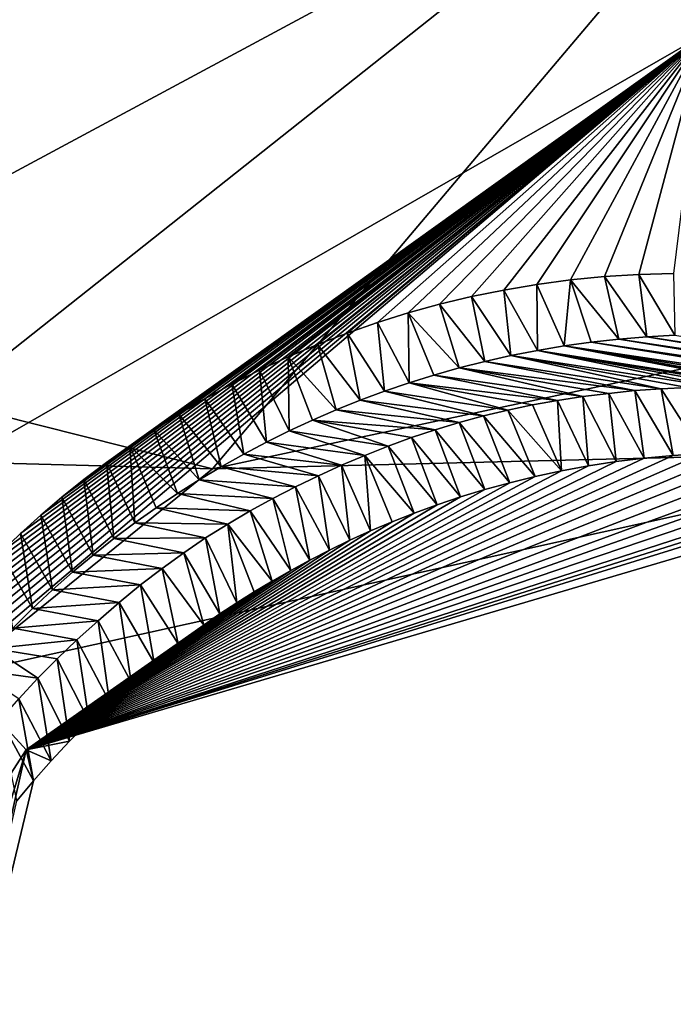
# Model space of a CAD drawing. Header units: millimetres. Extents: x -147 to 294, y -82 to 275.
# Tile 474 of 609: x 214.21 to 215.61, y 247.36 to 249.48. Entities that reach past the tile are written whole.
import ezdxf

# ---------------------------------------------------------------- set-up
doc = ezdxf.new("R2010")
doc.units = ezdxf.units.MM
doc.header["$LTSCALE"] = 67.506716
for name, color, linetype in [('1643', 7, 'CONTINUOUS'), ('1670', 7, 'CONTINUOUS'), ('3774', 7, 'CONTINUOUS'), ('3775', 7, 'CONTINUOUS'), ('3777', 7, 'CONTINUOUS'), ('3778', 7, 'CONTINUOUS'), ('3779', 7, 'CONTINUOUS'), ('499', 7, 'CONTINUOUS'), ('841', 7, 'CONTINUOUS')]:
    doc.layers.add(name, color=color, linetype=linetype)

msp = doc.modelspace()

# ---------------------------------------------------------------- linework, layer by layer
at = {"layer": '1643', "linetype": 'CONTINUOUS'}
msp.add_3dface([(215.6834, 249.9563, -5.8879), (213.0038, 248.5157, -5.9044), (207.3679, 250.6153, -5.7155), (215.6834, 249.9563, -5.8879)], dxfattribs=at)
at = {"layer": '1670', "linetype": 'CONTINUOUS'}
for points in [[(214.6212, 248.5156, -3.6353), (218.493, 253.0936, -3.5592), (205.9478, 250.702, -3.4091), (214.6212, 248.5156, -3.6353)], [(218.493, 253.0936, -3.5592), (214.6212, 248.5156, -3.6353), (216.0179, 248.8129, -3.6573), (218.493, 253.0936, -3.5592)], [(214.6212, 248.5156, -3.6353), (205.9478, 250.702, -3.4091), (197.7173, 248.9699, -3.7503), (214.6212, 248.5156, -3.6353)], [(214.0716, 248.0712, -3.65), (214.6212, 248.5156, -3.6353), (197.7173, 248.9699, -3.7503), (214.0716, 248.0712, -3.65)]]:
    msp.add_3dface(points, dxfattribs=at)
at = {"layer": '3774', "linetype": 'CONTINUOUS'}
for points in [[(216.0179, 248.8129, -3.6573), (214.6212, 248.5156, -3.6353), (216.2595, 248.5553, -3.7786), (216.0179, 248.8129, -3.6573)], [(214.6212, 248.5156, -3.6353), (214.0716, 248.0712, -3.65), (216.2595, 248.5553, -3.7786), (214.6212, 248.5156, -3.6353)], [(216.2595, 248.5553, -3.7786), (214.0716, 248.0712, -3.65), (214.2198, 247.9095, -3.7665), (216.2595, 248.5553, -3.7786)], [(216.2595, 248.5553, -3.7786), (214.2198, 247.9095, -3.7665), (216.2184, 248.5002, -4.0238), (216.2595, 248.5553, -3.7786)], [(215.8093, 248.5498, -4.0135), (214.2198, 247.9095, -3.7665), (215.7428, 248.55, -4.0121), (215.8093, 248.5498, -4.0135)], [(215.7428, 248.55, -4.0121), (214.2198, 247.9095, -3.7665), (215.6777, 248.5481, -4.0109), (215.7428, 248.55, -4.0121)], [(215.8771, 248.5473, -4.0149), (214.2198, 247.9095, -3.7665), (215.8093, 248.5498, -4.0135), (215.8771, 248.5473, -4.0149)], [(215.6777, 248.5481, -4.0109), (214.2198, 247.9095, -3.7665), (215.6141, 248.5443, -4.0098), (215.6777, 248.5481, -4.0109)], [(215.9461, 248.5425, -4.0165), (214.2198, 247.9095, -3.7665), (215.8771, 248.5473, -4.0149), (215.9461, 248.5425, -4.0165)], [(215.6141, 248.5443, -4.0098), (214.2198, 247.9095, -3.7665), (215.5519, 248.5385, -4.0088), (215.6141, 248.5443, -4.0098)], [(215.9995, 248.5372, -4.0178), (214.2198, 247.9095, -3.7665), (215.9461, 248.5425, -4.0165), (215.9995, 248.5372, -4.0178)], [(215.5519, 248.5385, -4.0088), (214.2198, 247.9095, -3.7665), (215.4911, 248.531, -4.0079), (215.5519, 248.5385, -4.0088)], [(216.0535, 248.5303, -4.0192), (214.2198, 247.9095, -3.7665), (215.9995, 248.5372, -4.0178), (216.0535, 248.5303, -4.0192)], [(215.4911, 248.531, -4.0079), (214.2198, 247.9095, -3.7665), (215.4317, 248.5218, -4.0071), (215.4911, 248.531, -4.0079)], [(216.1079, 248.5219, -4.0207), (214.2198, 247.9095, -3.7665), (216.0535, 248.5303, -4.0192), (216.1079, 248.5219, -4.0207)], [(216.1629, 248.5119, -4.0222), (214.2198, 247.9095, -3.7665), (216.1079, 248.5219, -4.0207), (216.1629, 248.5119, -4.0222)], [(215.4317, 248.5218, -4.0071), (214.2198, 247.9095, -3.7665), (215.3736, 248.511, -4.0064), (215.4317, 248.5218, -4.0071)], [(216.2184, 248.5002, -4.0238), (214.2198, 247.9095, -3.7665), (216.1629, 248.5119, -4.0222), (216.2184, 248.5002, -4.0238)], [(215.3736, 248.511, -4.0064), (214.2198, 247.9095, -3.7665), (215.317, 248.4988, -4.0058), (215.3736, 248.511, -4.0064)], [(215.317, 248.4988, -4.0058), (214.2198, 247.9095, -3.7665), (215.2619, 248.4853, -4.0053), (215.317, 248.4988, -4.0058)], [(215.2619, 248.4853, -4.0053), (214.2198, 247.9095, -3.7665), (215.2083, 248.4706, -4.0049), (215.2619, 248.4853, -4.0053)], [(215.2083, 248.4706, -4.0049), (214.2198, 247.9095, -3.7665), (215.1562, 248.4548, -4.0046), (215.2083, 248.4706, -4.0049)], [(215.1562, 248.4548, -4.0046), (214.2198, 247.9095, -3.7665), (215.1055, 248.4379, -4.0043), (215.1562, 248.4548, -4.0046)], [(215.1055, 248.4379, -4.0043), (214.2198, 247.9095, -3.7665), (215.0563, 248.4201, -4.0042), (215.1055, 248.4379, -4.0043)], [(215.0563, 248.4201, -4.0042), (214.2198, 247.9095, -3.7665), (215.0084, 248.4013, -4.0041), (215.0563, 248.4201, -4.0042)], [(215.0084, 248.4013, -4.0041), (214.2198, 247.9095, -3.7665), (214.962, 248.3816, -4.004), (215.0084, 248.4013, -4.0041)], [(214.962, 248.3816, -4.004), (214.2198, 247.9095, -3.7665), (214.917, 248.3613, -4.0041), (214.962, 248.3816, -4.004)], [(214.917, 248.3613, -4.0041), (214.2198, 247.9095, -3.7665), (214.8734, 248.3402, -4.0042), (214.917, 248.3613, -4.0041)], [(214.8734, 248.3402, -4.0042), (214.2198, 247.9095, -3.7665), (214.831, 248.3185, -4.0043), (214.8734, 248.3402, -4.0042)], [(214.831, 248.3185, -4.0043), (214.2198, 247.9095, -3.7665), (214.7898, 248.2963, -4.0045), (214.831, 248.3185, -4.0043)], [(214.7898, 248.2963, -4.0045), (214.2198, 247.9095, -3.7665), (214.7499, 248.2734, -4.0048), (214.7898, 248.2963, -4.0045)], [(214.7499, 248.2734, -4.0048), (214.2198, 247.9095, -3.7665), (214.7112, 248.2501, -4.0051), (214.7499, 248.2734, -4.0048)], [(214.7112, 248.2501, -4.0051), (214.2198, 247.9095, -3.7665), (214.6737, 248.2264, -4.0055), (214.7112, 248.2501, -4.0051)], [(214.6737, 248.2264, -4.0055), (214.2198, 247.9095, -3.7665), (214.6374, 248.2024, -4.0059), (214.6737, 248.2264, -4.0055)], [(214.6374, 248.2024, -4.0059), (214.2198, 247.9095, -3.7665), (214.6023, 248.178, -4.0063), (214.6374, 248.2024, -4.0059)], [(214.6023, 248.178, -4.0063), (214.2198, 247.9095, -3.7665), (214.5476, 248.1377, -4.0071), (214.6023, 248.178, -4.0063)], [(214.5476, 248.1377, -4.0071), (214.2198, 247.9095, -3.7665), (214.4956, 248.0967, -4.0081), (214.5476, 248.1377, -4.0071)], [(214.4956, 248.0967, -4.0081), (214.2198, 247.9095, -3.7665), (214.4463, 248.0551, -4.0091), (214.4956, 248.0967, -4.0081)], [(214.0716, 248.0712, -3.65), (213.4618, 246.7322, -3.7288), (214.2198, 247.9095, -3.7665), (214.0716, 248.0712, -3.65)], [(214.4463, 248.0551, -4.0091), (214.2198, 247.9095, -3.7665), (214.3995, 248.0131, -4.0101), (214.4463, 248.0551, -4.0091)], [(214.3995, 248.0131, -4.0101), (214.2198, 247.9095, -3.7665), (214.3551, 247.9708, -4.0113), (214.3995, 248.0131, -4.0101)], [(214.3551, 247.9708, -4.0113), (214.2198, 247.9095, -3.7665), (214.3131, 247.9283, -4.0125), (214.3551, 247.9708, -4.0113)], [(214.3131, 247.9283, -4.0125), (214.2198, 247.9095, -3.7665), (214.2733, 247.8854, -4.0137), (214.3131, 247.9283, -4.0125)], [(213.4618, 246.7322, -3.7288), (213.5635, 245.736, -3.8043), (214.2198, 247.9095, -3.7665), (213.4618, 246.7322, -3.7288)], [(213.5635, 245.736, -3.8043), (213.7478, 245.8008, -3.8744), (214.2198, 247.9095, -3.7665), (213.5635, 245.736, -3.8043)], [(214.2198, 247.9095, -3.7665), (213.7478, 245.8008, -3.8744), (214.2356, 247.8424, -4.0151), (214.2198, 247.9095, -3.7665)], [(214.2733, 247.8854, -4.0137), (214.2198, 247.9095, -3.7665), (214.2356, 247.8424, -4.0151), (214.2733, 247.8854, -4.0137)], [(214.2356, 247.8424, -4.0151), (213.7478, 245.8008, -3.8744), (214.1999, 247.7992, -4.0165), (214.2356, 247.8424, -4.0151)]]:
    msp.add_3dface(points, dxfattribs=at)
at = {"layer": '3775', "linetype": 'CONTINUOUS'}
for points in [[(215.6455, 248.6909, -4.6552), (215.6777, 248.5481, -4.0109), (215.5883, 248.6882, -4.6537), (215.6455, 248.6909, -4.6552)], [(215.4199, 248.671, -4.6498), (215.4317, 248.5218, -4.0071), (215.3652, 248.6627, -4.6487), (215.4199, 248.671, -4.6498)], [(215.4754, 248.6781, -4.6509), (215.4911, 248.531, -4.0079), (215.4199, 248.671, -4.6498), (215.4754, 248.6781, -4.6509)], [(215.4911, 248.531, -4.0079), (215.4317, 248.5218, -4.0071), (215.4199, 248.671, -4.6498), (215.4911, 248.531, -4.0079)], [(215.5316, 248.6839, -4.6522), (215.5519, 248.5385, -4.0088), (215.4754, 248.6781, -4.6509), (215.5316, 248.6839, -4.6522)], [(215.5519, 248.5385, -4.0088), (215.4911, 248.531, -4.0079), (215.4754, 248.6781, -4.6509), (215.5519, 248.5385, -4.0088)], [(215.5883, 248.6882, -4.6537), (215.6141, 248.5443, -4.0098), (215.5316, 248.6839, -4.6522), (215.5883, 248.6882, -4.6537)], [(215.6141, 248.5443, -4.0098), (215.5519, 248.5385, -4.0088), (215.5316, 248.6839, -4.6522), (215.6141, 248.5443, -4.0098)], [(215.6777, 248.5481, -4.0109), (215.6141, 248.5443, -4.0098), (215.5883, 248.6882, -4.6537), (215.6777, 248.5481, -4.0109)], [(215.3112, 248.6531, -4.6477), (215.3736, 248.511, -4.0064), (215.2579, 248.642, -4.6469), (215.3112, 248.6531, -4.6477)], [(215.3652, 248.6627, -4.6487), (215.3736, 248.511, -4.0064), (215.3112, 248.6531, -4.6477), (215.3652, 248.6627, -4.6487)], [(215.4317, 248.5218, -4.0071), (215.3736, 248.511, -4.0064), (215.3652, 248.6627, -4.6487), (215.4317, 248.5218, -4.0071)], [(215.2053, 248.6294, -4.6461), (215.2619, 248.4853, -4.0053), (215.1532, 248.6153, -4.6455), (215.2053, 248.6294, -4.6461)], [(215.2579, 248.642, -4.6469), (215.317, 248.4988, -4.0058), (215.2053, 248.6294, -4.6461), (215.2579, 248.642, -4.6469)], [(215.317, 248.4988, -4.0058), (215.2619, 248.4853, -4.0053), (215.2053, 248.6294, -4.6461), (215.317, 248.4988, -4.0058)], [(215.3736, 248.511, -4.0064), (215.317, 248.4988, -4.0058), (215.2579, 248.642, -4.6469), (215.3736, 248.511, -4.0064)], [(215.1532, 248.6153, -4.6455), (215.2083, 248.4706, -4.0049), (215.1016, 248.5998, -4.6451), (215.1532, 248.6153, -4.6455)], [(215.2619, 248.4853, -4.0053), (215.2083, 248.4706, -4.0049), (215.1532, 248.6153, -4.6455), (215.2619, 248.4853, -4.0053)], [(215.0505, 248.5828, -4.6447), (215.1055, 248.4379, -4.0043), (214.9998, 248.5643, -4.6444), (215.0505, 248.5828, -4.6447)], [(215.1016, 248.5998, -4.6451), (215.1562, 248.4548, -4.0046), (215.0505, 248.5828, -4.6447), (215.1016, 248.5998, -4.6451)], [(215.1562, 248.4548, -4.0046), (215.1055, 248.4379, -4.0043), (215.0505, 248.5828, -4.6447), (215.1562, 248.4548, -4.0046)], [(215.2083, 248.4706, -4.0049), (215.1562, 248.4548, -4.0046), (215.1016, 248.5998, -4.6451), (215.2083, 248.4706, -4.0049)], [(214.9998, 248.5643, -4.6444), (215.0563, 248.4201, -4.0042), (214.9494, 248.5444, -4.6443), (214.9998, 248.5643, -4.6444)], [(215.1055, 248.4379, -4.0043), (215.0563, 248.4201, -4.0042), (214.9998, 248.5643, -4.6444), (215.1055, 248.4379, -4.0043)], [(214.9494, 248.5444, -4.6443), (214.962, 248.3816, -4.004), (214.8993, 248.5231, -4.6442), (214.9494, 248.5444, -4.6443)], [(215.0563, 248.4201, -4.0042), (215.0084, 248.4013, -4.0041), (214.9494, 248.5444, -4.6443), (215.0563, 248.4201, -4.0042)], [(215.0084, 248.4013, -4.0041), (214.962, 248.3816, -4.004), (214.9494, 248.5444, -4.6443), (215.0084, 248.4013, -4.0041)], [(214.8993, 248.5231, -4.6442), (214.917, 248.3613, -4.0041), (214.8495, 248.5005, -4.6443), (214.8993, 248.5231, -4.6442)], [(214.962, 248.3816, -4.004), (214.917, 248.3613, -4.0041), (214.8993, 248.5231, -4.6442), (214.962, 248.3816, -4.004)], [(214.8495, 248.5005, -4.6443), (214.8734, 248.3402, -4.0042), (214.8, 248.4766, -4.6445), (214.8495, 248.5005, -4.6443)], [(214.917, 248.3613, -4.0041), (214.8734, 248.3402, -4.0042), (214.8495, 248.5005, -4.6443), (214.917, 248.3613, -4.0041)], [(214.8, 248.4766, -4.6445), (214.831, 248.3185, -4.0043), (214.751, 248.4513, -4.6448), (214.8, 248.4766, -4.6445)], [(214.8734, 248.3402, -4.0042), (214.831, 248.3185, -4.0043), (214.8, 248.4766, -4.6445), (214.8734, 248.3402, -4.0042)], [(214.751, 248.4513, -4.6448), (214.7898, 248.2963, -4.0045), (214.7024, 248.4246, -4.6452), (214.751, 248.4513, -4.6448)], [(214.831, 248.3185, -4.0043), (214.7898, 248.2963, -4.0045), (214.751, 248.4513, -4.6448), (214.831, 248.3185, -4.0043)], [(214.7024, 248.4246, -4.6452), (214.7499, 248.2734, -4.0048), (214.6542, 248.3963, -4.6457), (214.7024, 248.4246, -4.6452)], [(214.7898, 248.2963, -4.0045), (214.7499, 248.2734, -4.0048), (214.7024, 248.4246, -4.6452), (214.7898, 248.2963, -4.0045)], [(214.6542, 248.3963, -4.6457), (214.6737, 248.2264, -4.0055), (214.6065, 248.3663, -4.6464), (214.6542, 248.3963, -4.6457)], [(214.7499, 248.2734, -4.0048), (214.7112, 248.2501, -4.0051), (214.6542, 248.3963, -4.6457), (214.7499, 248.2734, -4.0048)], [(214.7112, 248.2501, -4.0051), (214.6737, 248.2264, -4.0055), (214.6542, 248.3963, -4.6457), (214.7112, 248.2501, -4.0051)], [(214.6065, 248.3663, -4.6464), (214.6374, 248.2024, -4.0059), (214.5593, 248.3345, -4.6472), (214.6065, 248.3663, -4.6464)], [(214.6737, 248.2264, -4.0055), (214.6374, 248.2024, -4.0059), (214.6065, 248.3663, -4.6464), (214.6737, 248.2264, -4.0055)], [(214.5593, 248.3345, -4.6472), (214.6023, 248.178, -4.0063), (214.5126, 248.3008, -4.6481), (214.5593, 248.3345, -4.6472)], [(214.6374, 248.2024, -4.0059), (214.6023, 248.178, -4.0063), (214.5593, 248.3345, -4.6472), (214.6374, 248.2024, -4.0059)], [(214.5126, 248.3008, -4.6481), (214.5476, 248.1377, -4.0071), (214.4664, 248.265, -4.6492), (214.5126, 248.3008, -4.6481)], [(214.6023, 248.178, -4.0063), (214.5476, 248.1377, -4.0071), (214.5126, 248.3008, -4.6481), (214.6023, 248.178, -4.0063)], [(214.4664, 248.265, -4.6492), (214.4956, 248.0967, -4.0081), (214.4204, 248.2273, -4.6505), (214.4664, 248.265, -4.6492)], [(214.5476, 248.1377, -4.0071), (214.4956, 248.0967, -4.0081), (214.4664, 248.265, -4.6492), (214.5476, 248.1377, -4.0071)], [(214.4204, 248.2273, -4.6505), (214.4463, 248.0551, -4.0091), (214.3746, 248.1878, -4.6519), (214.4204, 248.2273, -4.6505)], [(214.4956, 248.0967, -4.0081), (214.4463, 248.0551, -4.0091), (214.4204, 248.2273, -4.6505), (214.4956, 248.0967, -4.0081)], [(214.3746, 248.1878, -4.6519), (214.3995, 248.0131, -4.0101), (214.3291, 248.1465, -4.6534), (214.3746, 248.1878, -4.6519)], [(214.4463, 248.0551, -4.0091), (214.3995, 248.0131, -4.0101), (214.3746, 248.1878, -4.6519), (214.4463, 248.0551, -4.0091)], [(214.3291, 248.1465, -4.6534), (214.3551, 247.9708, -4.0113), (214.2867, 248.1059, -4.655), (214.3291, 248.1465, -4.6534)], [(214.3995, 248.0131, -4.0101), (214.3551, 247.9708, -4.0113), (214.3291, 248.1465, -4.6534), (214.3995, 248.0131, -4.0101)], [(214.2867, 248.1059, -4.655), (214.3131, 247.9283, -4.0125), (214.245, 248.0637, -4.6568), (214.2867, 248.1059, -4.655)], [(214.3551, 247.9708, -4.0113), (214.3131, 247.9283, -4.0125), (214.2867, 248.1059, -4.655), (214.3551, 247.9708, -4.0113)], [(214.245, 248.0637, -4.6568), (214.2733, 247.8854, -4.0137), (214.2041, 248.0197, -4.6587), (214.245, 248.0637, -4.6568)], [(214.3131, 247.9283, -4.0125), (214.2733, 247.8854, -4.0137), (214.245, 248.0637, -4.6568), (214.3131, 247.9283, -4.0125)], [(214.2041, 248.0197, -4.6587), (214.2356, 247.8424, -4.0151), (214.1642, 247.974, -4.6607), (214.2041, 248.0197, -4.6587)], [(214.2733, 247.8854, -4.0137), (214.2356, 247.8424, -4.0151), (214.2041, 248.0197, -4.6587), (214.2733, 247.8854, -4.0137)], [(214.2356, 247.8424, -4.0151), (214.1999, 247.7992, -4.0165), (214.1642, 247.974, -4.6607), (214.2356, 247.8424, -4.0151)]]:
    msp.add_3dface(points, dxfattribs=at)
at = {"layer": '3777', "linetype": 'CONTINUOUS'}
for points in [[(215.4378, 248.7887, -4.6433), (215.4971, 248.7952, -4.6447), (216.5831, 248.6179, -4.6891), (215.4378, 248.7887, -4.6433)], [(215.4971, 248.7952, -4.6447), (215.5572, 248.8001, -4.6461), (216.5343, 248.639, -4.6862), (215.4971, 248.7952, -4.6447)], [(216.5831, 248.6179, -4.6891), (215.4971, 248.7952, -4.6447), (216.5343, 248.639, -4.6862), (216.5831, 248.6179, -4.6891)], [(215.5572, 248.8001, -4.6461), (215.6182, 248.8034, -4.6478), (216.488, 248.6577, -4.6836), (215.5572, 248.8001, -4.6461)], [(216.5343, 248.639, -4.6862), (215.5572, 248.8001, -4.6461), (216.488, 248.6577, -4.6836), (216.5343, 248.639, -4.6862)], [(215.3793, 248.7806, -4.6421), (215.8772, 248.6843, -4.6626), (215.3216, 248.7708, -4.641), (215.3793, 248.7806, -4.6421)], [(215.3793, 248.7806, -4.6421), (215.4378, 248.7887, -4.6433), (216.6343, 248.5941, -4.6921), (215.3793, 248.7806, -4.6421)], [(215.9951, 248.6701, -4.6671), (215.9358, 248.678, -4.6648), (215.3793, 248.7806, -4.6421), (215.9951, 248.6701, -4.6671)], [(215.9951, 248.6701, -4.6671), (215.3793, 248.7806, -4.6421), (216.6879, 248.5676, -4.6955), (215.9951, 248.6701, -4.6671)], [(215.9358, 248.678, -4.6648), (215.8772, 248.6843, -4.6626), (215.3793, 248.7806, -4.6421), (215.9358, 248.678, -4.6648)], [(216.6879, 248.5676, -4.6955), (215.3793, 248.7806, -4.6421), (216.6343, 248.5941, -4.6921), (216.6879, 248.5676, -4.6955)], [(216.6343, 248.5941, -4.6921), (215.4378, 248.7887, -4.6433), (216.5831, 248.6179, -4.6891), (216.6343, 248.5941, -4.6921)], [(215.2647, 248.7595, -4.64), (215.5883, 248.6882, -4.6537), (215.2086, 248.7468, -4.6392), (215.2647, 248.7595, -4.64)], [(215.3216, 248.7708, -4.641), (215.7031, 248.692, -4.6568), (215.2647, 248.7595, -4.64), (215.3216, 248.7708, -4.641)], [(215.7031, 248.692, -4.6568), (215.6455, 248.6909, -4.6552), (215.2647, 248.7595, -4.64), (215.7031, 248.692, -4.6568)], [(215.6455, 248.6909, -4.6552), (215.5883, 248.6882, -4.6537), (215.2647, 248.7595, -4.64), (215.6455, 248.6909, -4.6552)], [(215.8772, 248.6843, -4.6626), (215.819, 248.6888, -4.6605), (215.3216, 248.7708, -4.641), (215.8772, 248.6843, -4.6626)], [(215.819, 248.6888, -4.6605), (215.761, 248.6913, -4.6586), (215.3216, 248.7708, -4.641), (215.819, 248.6888, -4.6605)], [(215.761, 248.6913, -4.6586), (215.7031, 248.692, -4.6568), (215.3216, 248.7708, -4.641), (215.761, 248.6913, -4.6586)], [(215.1532, 248.7329, -4.6385), (215.4199, 248.671, -4.6498), (215.0986, 248.7175, -4.6379), (215.1532, 248.7329, -4.6385)], [(215.2086, 248.7468, -4.6392), (215.5316, 248.6839, -4.6522), (215.1532, 248.7329, -4.6385), (215.2086, 248.7468, -4.6392)], [(215.5316, 248.6839, -4.6522), (215.4754, 248.6781, -4.6509), (215.1532, 248.7329, -4.6385), (215.5316, 248.6839, -4.6522)], [(215.4754, 248.6781, -4.6509), (215.4199, 248.671, -4.6498), (215.1532, 248.7329, -4.6385), (215.4754, 248.6781, -4.6509)], [(215.5883, 248.6882, -4.6537), (215.5316, 248.6839, -4.6522), (215.2086, 248.7468, -4.6392), (215.5883, 248.6882, -4.6537)], [(215.0986, 248.7175, -4.6379), (215.3652, 248.6627, -4.6487), (215.0449, 248.7008, -4.6374), (215.0986, 248.7175, -4.6379)], [(215.4199, 248.671, -4.6498), (215.3652, 248.6627, -4.6487), (215.0986, 248.7175, -4.6379), (215.4199, 248.671, -4.6498)], [(215.0449, 248.7008, -4.6374), (215.2579, 248.642, -4.6469), (214.9919, 248.6827, -4.6371), (215.0449, 248.7008, -4.6374)], [(215.3652, 248.6627, -4.6487), (215.3112, 248.6531, -4.6477), (215.0449, 248.7008, -4.6374), (215.3652, 248.6627, -4.6487)], [(215.3112, 248.6531, -4.6477), (215.2579, 248.642, -4.6469), (215.0449, 248.7008, -4.6374), (215.3112, 248.6531, -4.6477)], [(214.9919, 248.6827, -4.6371), (215.2053, 248.6294, -4.6461), (214.9396, 248.6632, -4.6368), (214.9919, 248.6827, -4.6371)], [(215.2579, 248.642, -4.6469), (215.2053, 248.6294, -4.6461), (214.9919, 248.6827, -4.6371), (215.2579, 248.642, -4.6469)], [(214.9396, 248.6632, -4.6368), (215.1532, 248.6153, -4.6455), (214.8879, 248.6426, -4.6367), (214.9396, 248.6632, -4.6368)], [(215.2053, 248.6294, -4.6461), (215.1532, 248.6153, -4.6455), (214.9396, 248.6632, -4.6368), (215.2053, 248.6294, -4.6461)], [(214.8879, 248.6426, -4.6367), (215.1016, 248.5998, -4.6451), (214.837, 248.6206, -4.6367), (214.8879, 248.6426, -4.6367)], [(215.1532, 248.6153, -4.6455), (215.1016, 248.5998, -4.6451), (214.8879, 248.6426, -4.6367), (215.1532, 248.6153, -4.6455)], [(214.837, 248.6206, -4.6367), (214.9998, 248.5643, -4.6444), (214.7869, 248.5974, -4.6367), (214.837, 248.6206, -4.6367)], [(215.1016, 248.5998, -4.6451), (215.0505, 248.5828, -4.6447), (214.837, 248.6206, -4.6367), (215.1016, 248.5998, -4.6451)], [(215.0505, 248.5828, -4.6447), (214.9998, 248.5643, -4.6444), (214.837, 248.6206, -4.6367), (215.0505, 248.5828, -4.6447)], [(214.7869, 248.5974, -4.6367), (214.9494, 248.5444, -4.6443), (214.7374, 248.5728, -4.637), (214.7869, 248.5974, -4.6367)], [(214.9998, 248.5643, -4.6444), (214.9494, 248.5444, -4.6443), (214.7869, 248.5974, -4.6367), (214.9998, 248.5643, -4.6444)], [(214.7374, 248.5728, -4.637), (214.8993, 248.5231, -4.6442), (214.6886, 248.547, -4.6373), (214.7374, 248.5728, -4.637)], [(214.9494, 248.5444, -4.6443), (214.8993, 248.5231, -4.6442), (214.7374, 248.5728, -4.637), (214.9494, 248.5444, -4.6443)], [(214.6886, 248.547, -4.6373), (214.8495, 248.5005, -4.6443), (214.6403, 248.5199, -4.6377), (214.6886, 248.547, -4.6373)], [(214.8993, 248.5231, -4.6442), (214.8495, 248.5005, -4.6443), (214.6886, 248.547, -4.6373), (214.8993, 248.5231, -4.6442)], [(214.6403, 248.5199, -4.6377), (214.8, 248.4766, -4.6445), (214.5928, 248.4916, -4.6382), (214.6403, 248.5199, -4.6377)], [(214.8495, 248.5005, -4.6443), (214.8, 248.4766, -4.6445), (214.6403, 248.5199, -4.6377), (214.8495, 248.5005, -4.6443)], [(214.5928, 248.4916, -4.6382), (214.751, 248.4513, -4.6448), (214.5459, 248.4621, -4.6389), (214.5928, 248.4916, -4.6382)], [(214.8, 248.4766, -4.6445), (214.751, 248.4513, -4.6448), (214.5928, 248.4916, -4.6382), (214.8, 248.4766, -4.6445)], [(214.5459, 248.4621, -4.6389), (214.7024, 248.4246, -4.6452), (214.4996, 248.4312, -4.6396), (214.5459, 248.4621, -4.6389)], [(214.751, 248.4513, -4.6448), (214.7024, 248.4246, -4.6452), (214.5459, 248.4621, -4.6389), (214.751, 248.4513, -4.6448)], [(214.4996, 248.4312, -4.6396), (214.6542, 248.3963, -4.6457), (214.4538, 248.3988, -4.6405), (214.4996, 248.4312, -4.6396)], [(214.7024, 248.4246, -4.6452), (214.6542, 248.3963, -4.6457), (214.4996, 248.4312, -4.6396), (214.7024, 248.4246, -4.6452)], [(214.4538, 248.3988, -4.6405), (214.6065, 248.3663, -4.6464), (214.4085, 248.3648, -4.6415), (214.4538, 248.3988, -4.6405)], [(214.6542, 248.3963, -4.6457), (214.6065, 248.3663, -4.6464), (214.4538, 248.3988, -4.6405), (214.6542, 248.3963, -4.6457)], [(214.4085, 248.3648, -4.6415), (214.5593, 248.3345, -4.6472), (214.3638, 248.3295, -4.6427), (214.4085, 248.3648, -4.6415)], [(214.6065, 248.3663, -4.6464), (214.5593, 248.3345, -4.6472), (214.4085, 248.3648, -4.6415), (214.6065, 248.3663, -4.6464)], [(214.3638, 248.3295, -4.6427), (214.5126, 248.3008, -4.6481), (214.3197, 248.2928, -4.6439), (214.3638, 248.3295, -4.6427)], [(214.5593, 248.3345, -4.6472), (214.5126, 248.3008, -4.6481), (214.3638, 248.3295, -4.6427), (214.5593, 248.3345, -4.6472)], [(214.3197, 248.2928, -4.6439), (214.4664, 248.265, -4.6492), (214.2761, 248.2543, -4.6453), (214.3197, 248.2928, -4.6439)], [(214.5126, 248.3008, -4.6481), (214.4664, 248.265, -4.6492), (214.3197, 248.2928, -4.6439), (214.5126, 248.3008, -4.6481)], [(214.4664, 248.265, -4.6492), (214.4204, 248.2273, -4.6505), (214.2761, 248.2543, -4.6453), (214.4664, 248.265, -4.6492)], [(214.2761, 248.2543, -4.6453), (214.4204, 248.2273, -4.6505), (214.2332, 248.2141, -4.6469), (214.2761, 248.2543, -4.6453)], [(214.4204, 248.2273, -4.6505), (214.3746, 248.1878, -4.6519), (214.2332, 248.2141, -4.6469), (214.4204, 248.2273, -4.6505)], [(214.2332, 248.2141, -4.6469), (214.3746, 248.1878, -4.6519), (214.1907, 248.172, -4.6486), (214.2332, 248.2141, -4.6469)], [(214.3746, 248.1878, -4.6519), (214.3291, 248.1465, -4.6534), (214.1907, 248.172, -4.6486), (214.3746, 248.1878, -4.6519)], [(214.1907, 248.172, -4.6486), (214.3291, 248.1465, -4.6534), (214.1488, 248.1281, -4.6504), (214.1907, 248.172, -4.6486)], [(214.3291, 248.1465, -4.6534), (214.2867, 248.1059, -4.655), (214.1488, 248.1281, -4.6504), (214.3291, 248.1465, -4.6534)], [(214.1488, 248.1281, -4.6504), (214.245, 248.0637, -4.6568), (214.1075, 248.0825, -4.6524), (214.1488, 248.1281, -4.6504)], [(214.2867, 248.1059, -4.655), (214.245, 248.0637, -4.6568), (214.1488, 248.1281, -4.6504), (214.2867, 248.1059, -4.655)], [(214.245, 248.0637, -4.6568), (214.2041, 248.0197, -4.6587), (214.1075, 248.0825, -4.6524), (214.245, 248.0637, -4.6568)]]:
    msp.add_3dface(points, dxfattribs=at)
at = {"layer": '3778', "linetype": 'CONTINUOUS'}
for points in [[(215.3929, 248.9226, -5.1433), (215.3793, 248.7806, -4.6421), (215.3207, 248.9129, -5.1431), (215.3929, 248.9226, -5.1433)], [(215.4378, 248.7887, -4.6433), (215.3793, 248.7806, -4.6421), (215.3929, 248.9226, -5.1433), (215.4378, 248.7887, -4.6433)], [(215.4661, 248.9298, -5.1434), (215.4971, 248.7952, -4.6447), (215.3929, 248.9226, -5.1433), (215.4661, 248.9298, -5.1434)], [(215.4971, 248.7952, -4.6447), (215.4378, 248.7887, -4.6433), (215.3929, 248.9226, -5.1433), (215.4971, 248.7952, -4.6447)], [(215.5401, 248.9346, -5.1436), (215.5572, 248.8001, -4.6461), (215.4661, 248.9298, -5.1434), (215.5401, 248.9346, -5.1436)], [(215.5572, 248.8001, -4.6461), (215.4971, 248.7952, -4.6447), (215.4661, 248.9298, -5.1434), (215.5572, 248.8001, -4.6461)], [(215.615, 248.9368, -5.1438), (215.6182, 248.8034, -4.6478), (215.5401, 248.9346, -5.1436), (215.615, 248.9368, -5.1438)], [(215.6182, 248.8034, -4.6478), (215.5572, 248.8001, -4.6461), (215.5401, 248.9346, -5.1436), (215.6182, 248.8034, -4.6478)], [(215.3207, 248.9129, -5.1431), (215.3216, 248.7708, -4.641), (215.2495, 248.9009, -5.143), (215.3207, 248.9129, -5.1431)], [(215.3793, 248.7806, -4.6421), (215.3216, 248.7708, -4.641), (215.3207, 248.9129, -5.1431), (215.3793, 248.7806, -4.6421)], [(215.1795, 248.8866, -5.1429), (215.2086, 248.7468, -4.6392), (215.1107, 248.8701, -5.1428), (215.1795, 248.8866, -5.1429)], [(215.2495, 248.9009, -5.143), (215.2647, 248.7595, -4.64), (215.1795, 248.8866, -5.1429), (215.2495, 248.9009, -5.143)], [(215.2647, 248.7595, -4.64), (215.2086, 248.7468, -4.6392), (215.1795, 248.8866, -5.1429), (215.2647, 248.7595, -4.64)], [(215.3216, 248.7708, -4.641), (215.2647, 248.7595, -4.64), (215.2495, 248.9009, -5.143), (215.3216, 248.7708, -4.641)], [(215.1107, 248.8701, -5.1428), (215.1532, 248.7329, -4.6385), (215.0432, 248.8516, -5.1427), (215.1107, 248.8701, -5.1428)], [(215.2086, 248.7468, -4.6392), (215.1532, 248.7329, -4.6385), (215.1107, 248.8701, -5.1428), (215.2086, 248.7468, -4.6392)], [(215.0432, 248.8516, -5.1427), (215.0449, 248.7008, -4.6374), (214.977, 248.831, -5.1426), (215.0432, 248.8516, -5.1427)], [(215.1532, 248.7329, -4.6385), (215.0986, 248.7175, -4.6379), (215.0432, 248.8516, -5.1427), (215.1532, 248.7329, -4.6385)], [(215.0986, 248.7175, -4.6379), (215.0449, 248.7008, -4.6374), (215.0432, 248.8516, -5.1427), (215.0986, 248.7175, -4.6379)], [(214.977, 248.831, -5.1426), (214.9919, 248.6827, -4.6371), (214.9117, 248.8082, -5.1424), (214.977, 248.831, -5.1426)], [(215.0449, 248.7008, -4.6374), (214.9919, 248.6827, -4.6371), (214.977, 248.831, -5.1426), (215.0449, 248.7008, -4.6374)], [(214.9117, 248.8082, -5.1424), (214.9396, 248.6632, -4.6368), (214.8474, 248.7833, -5.1423), (214.9117, 248.8082, -5.1424)], [(214.9919, 248.6827, -4.6371), (214.9396, 248.6632, -4.6368), (214.9117, 248.8082, -5.1424), (214.9919, 248.6827, -4.6371)], [(214.8474, 248.7833, -5.1423), (214.8879, 248.6426, -4.6367), (214.7844, 248.7566, -5.1421), (214.8474, 248.7833, -5.1423)], [(214.9396, 248.6632, -4.6368), (214.8879, 248.6426, -4.6367), (214.8474, 248.7833, -5.1423), (214.9396, 248.6632, -4.6368)], [(214.7844, 248.7566, -5.1421), (214.7869, 248.5974, -4.6367), (214.7229, 248.728, -5.1419), (214.7844, 248.7566, -5.1421)], [(214.8879, 248.6426, -4.6367), (214.837, 248.6206, -4.6367), (214.7844, 248.7566, -5.1421), (214.8879, 248.6426, -4.6367)], [(214.837, 248.6206, -4.6367), (214.7869, 248.5974, -4.6367), (214.7844, 248.7566, -5.1421), (214.837, 248.6206, -4.6367)], [(214.7229, 248.728, -5.1419), (214.7374, 248.5728, -4.637), (214.663, 248.6978, -5.1418), (214.7229, 248.728, -5.1419)], [(214.7869, 248.5974, -4.6367), (214.7374, 248.5728, -4.637), (214.7229, 248.728, -5.1419), (214.7869, 248.5974, -4.6367)], [(214.663, 248.6978, -5.1418), (214.6886, 248.547, -4.6373), (214.6049, 248.6662, -5.1417), (214.663, 248.6978, -5.1418)], [(214.7374, 248.5728, -4.637), (214.6886, 248.547, -4.6373), (214.663, 248.6978, -5.1418), (214.7374, 248.5728, -4.637)], [(214.6049, 248.6662, -5.1417), (214.6403, 248.5199, -4.6377), (214.5488, 248.6333, -5.1416), (214.6049, 248.6662, -5.1417)], [(214.6886, 248.547, -4.6373), (214.6403, 248.5199, -4.6377), (214.6049, 248.6662, -5.1417), (214.6886, 248.547, -4.6373)], [(214.5488, 248.6333, -5.1416), (214.5928, 248.4916, -4.6382), (214.4948, 248.5995, -5.1416), (214.5488, 248.6333, -5.1416)], [(214.6403, 248.5199, -4.6377), (214.5928, 248.4916, -4.6382), (214.5488, 248.6333, -5.1416), (214.6403, 248.5199, -4.6377)], [(214.4948, 248.5995, -5.1416), (214.5459, 248.4621, -4.6389), (214.4428, 248.5648, -5.1416), (214.4948, 248.5995, -5.1416)], [(214.5928, 248.4916, -4.6382), (214.5459, 248.4621, -4.6389), (214.4948, 248.5995, -5.1416), (214.5928, 248.4916, -4.6382)], [(214.4428, 248.5648, -5.1416), (214.4538, 248.3988, -4.6405), (214.3926, 248.5291, -5.1416), (214.4428, 248.5648, -5.1416)], [(214.5459, 248.4621, -4.6389), (214.4996, 248.4312, -4.6396), (214.4428, 248.5648, -5.1416), (214.5459, 248.4621, -4.6389)], [(214.4996, 248.4312, -4.6396), (214.4538, 248.3988, -4.6405), (214.4428, 248.5648, -5.1416), (214.4996, 248.4312, -4.6396)], [(214.3926, 248.5291, -5.1416), (214.4085, 248.3648, -4.6415), (214.3439, 248.4923, -5.1417), (214.3926, 248.5291, -5.1416)], [(214.4538, 248.3988, -4.6405), (214.4085, 248.3648, -4.6415), (214.3926, 248.5291, -5.1416), (214.4538, 248.3988, -4.6405)], [(214.3439, 248.4923, -5.1417), (214.3638, 248.3295, -4.6427), (214.2968, 248.4545, -5.1417), (214.3439, 248.4923, -5.1417)], [(214.4085, 248.3648, -4.6415), (214.3638, 248.3295, -4.6427), (214.3439, 248.4923, -5.1417), (214.4085, 248.3648, -4.6415)], [(214.2968, 248.4545, -5.1417), (214.3197, 248.2928, -4.6439), (214.2513, 248.4156, -5.1417), (214.2968, 248.4545, -5.1417)], [(214.3638, 248.3295, -4.6427), (214.3197, 248.2928, -4.6439), (214.2968, 248.4545, -5.1417), (214.3638, 248.3295, -4.6427)], [(214.2513, 248.4156, -5.1417), (214.2761, 248.2543, -4.6453), (214.2074, 248.3759, -5.1417), (214.2513, 248.4156, -5.1417)], [(214.3197, 248.2928, -4.6439), (214.2761, 248.2543, -4.6453), (214.2513, 248.4156, -5.1417), (214.3197, 248.2928, -4.6439)], [(214.2074, 248.3759, -5.1417), (214.2332, 248.2141, -4.6469), (214.165, 248.3353, -5.1417), (214.2074, 248.3759, -5.1417)], [(214.2761, 248.2543, -4.6453), (214.2332, 248.2141, -4.6469), (214.2074, 248.3759, -5.1417), (214.2761, 248.2543, -4.6453)], [(214.2332, 248.2141, -4.6469), (214.1907, 248.172, -4.6486), (214.165, 248.3353, -5.1417), (214.2332, 248.2141, -4.6469)]]:
    msp.add_3dface(points, dxfattribs=at)
at = {"layer": '3779', "linetype": 'CONTINUOUS'}
for points in [[(213.0038, 248.5157, -5.9044), (215.6834, 249.9563, -5.8879), (213.3803, 248.1301, -5.7929), (213.0038, 248.5157, -5.9044)], [(213.3803, 248.1301, -5.7929), (215.6834, 249.9563, -5.8879), (215.6784, 249.4506, -5.7808), (213.3803, 248.1301, -5.7929)], [(213.8004, 247.8586, -5.1426), (213.3803, 248.1301, -5.7929), (215.6784, 249.4506, -5.7808), (213.8004, 247.8586, -5.1426)], [(213.8271, 247.9046, -5.1425), (213.8004, 247.8586, -5.1426), (215.6784, 249.4506, -5.7808), (213.8271, 247.9046, -5.1425)], [(213.8547, 247.9496, -5.1425), (213.8271, 247.9046, -5.1425), (215.6784, 249.4506, -5.7808), (213.8547, 247.9496, -5.1425)], [(213.8834, 247.9939, -5.1424), (213.8547, 247.9496, -5.1425), (215.6784, 249.4506, -5.7808), (213.8834, 247.9939, -5.1424)], [(213.9132, 248.0376, -5.1424), (213.8834, 247.9939, -5.1424), (215.6784, 249.4506, -5.7808), (213.9132, 248.0376, -5.1424)], [(213.9444, 248.0809, -5.1423), (213.9132, 248.0376, -5.1424), (215.6784, 249.4506, -5.7808), (213.9444, 248.0809, -5.1423)], [(213.977, 248.1239, -5.1422), (213.9444, 248.0809, -5.1423), (215.6784, 249.4506, -5.7808), (213.977, 248.1239, -5.1422)], [(214.0112, 248.1667, -5.1421), (213.977, 248.1239, -5.1422), (215.6784, 249.4506, -5.7808), (214.0112, 248.1667, -5.1421)], [(214.0472, 248.2095, -5.142), (214.0112, 248.1667, -5.1421), (215.6784, 249.4506, -5.7808), (214.0472, 248.2095, -5.142)], [(214.0849, 248.252, -5.1419), (214.0472, 248.2095, -5.142), (215.6784, 249.4506, -5.7808), (214.0849, 248.252, -5.1419)], [(214.1241, 248.294, -5.1418), (214.0849, 248.252, -5.1419), (215.6784, 249.4506, -5.7808), (214.1241, 248.294, -5.1418)], [(214.165, 248.3353, -5.1417), (214.1241, 248.294, -5.1418), (215.6784, 249.4506, -5.7808), (214.165, 248.3353, -5.1417)], [(214.2074, 248.3759, -5.1417), (214.165, 248.3353, -5.1417), (215.6784, 249.4506, -5.7808), (214.2074, 248.3759, -5.1417)], [(214.2513, 248.4156, -5.1417), (214.2074, 248.3759, -5.1417), (215.6784, 249.4506, -5.7808), (214.2513, 248.4156, -5.1417)], [(214.2968, 248.4545, -5.1417), (214.2513, 248.4156, -5.1417), (215.6784, 249.4506, -5.7808), (214.2968, 248.4545, -5.1417)], [(214.3439, 248.4923, -5.1417), (214.2968, 248.4545, -5.1417), (215.6784, 249.4506, -5.7808), (214.3439, 248.4923, -5.1417)], [(214.3926, 248.5291, -5.1416), (214.3439, 248.4923, -5.1417), (215.6784, 249.4506, -5.7808), (214.3926, 248.5291, -5.1416)], [(214.4428, 248.5648, -5.1416), (214.3926, 248.5291, -5.1416), (215.6784, 249.4506, -5.7808), (214.4428, 248.5648, -5.1416)], [(214.4948, 248.5995, -5.1416), (214.4428, 248.5648, -5.1416), (215.6784, 249.4506, -5.7808), (214.4948, 248.5995, -5.1416)], [(214.5488, 248.6333, -5.1416), (214.4948, 248.5995, -5.1416), (215.6784, 249.4506, -5.7808), (214.5488, 248.6333, -5.1416)], [(214.6049, 248.6662, -5.1417), (214.5488, 248.6333, -5.1416), (215.6784, 249.4506, -5.7808), (214.6049, 248.6662, -5.1417)], [(214.663, 248.6978, -5.1418), (214.6049, 248.6662, -5.1417), (215.6784, 249.4506, -5.7808), (214.663, 248.6978, -5.1418)], [(214.7229, 248.728, -5.1419), (214.663, 248.6978, -5.1418), (215.6784, 249.4506, -5.7808), (214.7229, 248.728, -5.1419)], [(214.7844, 248.7566, -5.1421), (214.7229, 248.728, -5.1419), (215.6784, 249.4506, -5.7808), (214.7844, 248.7566, -5.1421)], [(214.8474, 248.7833, -5.1423), (214.7844, 248.7566, -5.1421), (215.6784, 249.4506, -5.7808), (214.8474, 248.7833, -5.1423)], [(214.9117, 248.8082, -5.1424), (214.8474, 248.7833, -5.1423), (215.6784, 249.4506, -5.7808), (214.9117, 248.8082, -5.1424)], [(214.977, 248.831, -5.1426), (214.9117, 248.8082, -5.1424), (215.6784, 249.4506, -5.7808), (214.977, 248.831, -5.1426)], [(215.0432, 248.8516, -5.1427), (214.977, 248.831, -5.1426), (215.6784, 249.4506, -5.7808), (215.0432, 248.8516, -5.1427)], [(215.1107, 248.8701, -5.1428), (215.0432, 248.8516, -5.1427), (215.6784, 249.4506, -5.7808), (215.1107, 248.8701, -5.1428)], [(215.1795, 248.8866, -5.1429), (215.1107, 248.8701, -5.1428), (215.6784, 249.4506, -5.7808), (215.1795, 248.8866, -5.1429)], [(215.2495, 248.9009, -5.143), (215.1795, 248.8866, -5.1429), (215.6784, 249.4506, -5.7808), (215.2495, 248.9009, -5.143)], [(215.3207, 248.9129, -5.1431), (215.2495, 248.9009, -5.143), (215.6784, 249.4506, -5.7808), (215.3207, 248.9129, -5.1431)], [(215.3929, 248.9226, -5.1433), (215.3207, 248.9129, -5.1431), (215.6784, 249.4506, -5.7808), (215.3929, 248.9226, -5.1433)], [(215.4661, 248.9298, -5.1434), (215.3929, 248.9226, -5.1433), (215.6784, 249.4506, -5.7808), (215.4661, 248.9298, -5.1434)], [(215.5401, 248.9346, -5.1436), (215.4661, 248.9298, -5.1434), (215.6784, 249.4506, -5.7808), (215.5401, 248.9346, -5.1436)], [(215.615, 248.9368, -5.1438), (215.5401, 248.9346, -5.1436), (215.6784, 249.4506, -5.7808), (215.615, 248.9368, -5.1438)]]:
    msp.add_3dface(points, dxfattribs=at)
at = {"layer": '499', "linetype": 'CONTINUOUS'}
for points in [[(234.5354, 258.6419, -28.2232), (234.1026, 247.4318, -32.3338), (211.4978, 250.5133, -27.9949), (234.5354, 258.6419, -28.2232)], [(211.4978, 250.5133, -27.9949), (234.0898, 247.0812, -32.4551), (206.3686, 237.4971, -31.4334), (211.4978, 250.5133, -27.9949)], [(234.1026, 247.4318, -32.3338), (234.0898, 247.0812, -32.4551), (211.4978, 250.5133, -27.9949), (234.1026, 247.4318, -32.3338)]]:
    msp.add_3dface(points, dxfattribs=at)
at = {"layer": '841', "linetype": 'CONTINUOUS'}
for points in [[(235.3829, 271.5451, -20.1748), (210.9552, 266.206, -18.8717), (234.1615, 245.1822, -31.7777), (235.3829, 271.5451, -20.1748)], [(210.9552, 266.206, -18.8717), (191.5913, 251.9394, -20.2239), (219.8086, 241.4604, -31.151), (210.9552, 266.206, -18.8717)], [(234.1615, 245.1822, -31.7777), (210.9552, 266.206, -18.8717), (219.8086, 241.4604, -31.151), (234.1615, 245.1822, -31.7777)], [(219.8086, 241.4604, -31.151), (191.5913, 251.9394, -20.2239), (209.084, 231.2837, -32.4407), (219.8086, 241.4604, -31.151)]]:
    msp.add_3dface(points, dxfattribs=at)

doc.saveas('drawing.dxf')
